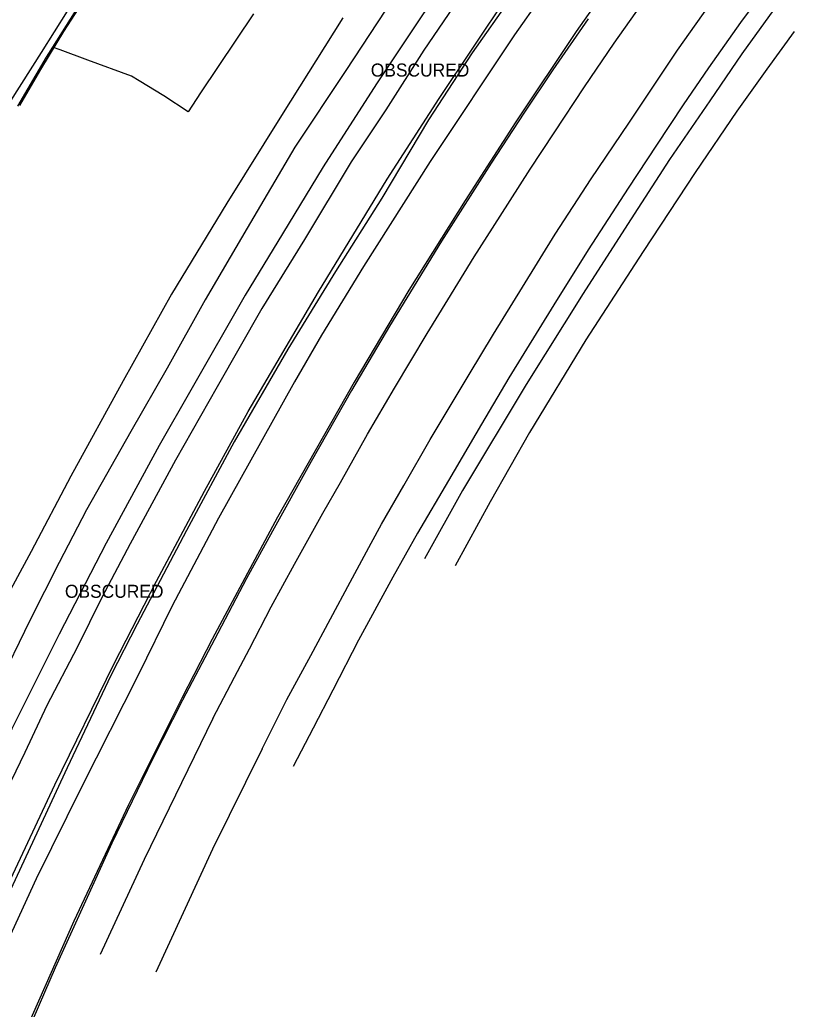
# Model space of a CAD drawing. Extents: x 368532 to 392481, y 10654822 to 10676899.
# Drawn here: x 390312.9 to 390610.7, y 10657916.4 to 10658296.5 of the extents above; entities that cross this region are included whole.
import ezdxf

# ---------------------------------------------------------------- set-up
doc = ezdxf.new("R2010")
doc.units = 0
for name, color, linetype in [('p_drainage conc drain', 7, 'Continuous'), ('p_drainage water', 7, 'Continuous'), ('p_dtm obscured area', 7, 'Continuous'), ('p_railroad rr control', 7, 'Continuous'), ('p_road - paved curb', 7, 'Continuous'), ('p_road bridge end', 7, 'Continuous'), ('p_road dirt road', 7, 'Continuous'), ('p_road guard rails', 7, 'Continuous'), ('p_road paint stripe', 7, 'Continuous'), ('p_structure fence', 7, 'Continuous')]:
    doc.layers.add(name, color=color, linetype=linetype)

msp = doc.modelspace()

# ---------------------------------------------------------------- linework, layer by layer
at = {"layer": 'p_drainage conc drain'}
for p, q in [((390597.53, 10658305.62), (390590.05, 10658295.44)), ((390531.49, 10658296.97), (390517.92, 10658277.37)), ((390590.05, 10658295.44), (390577.74, 10658278.03)), ((390577.74, 10658278.03), (390567.97, 10658263.82)), ((390517.92, 10658277.37), (390506.76, 10658260.62)), ((390567.97, 10658263.82), (390557.79, 10658248.31)), ((390506.76, 10658260.62), (390494.23, 10658241.46)), ((390557.79, 10658248.31), (390546.79, 10658231.88)), ((390494.23, 10658241.46), (390475.14, 10658211.51)), ((390546.79, 10658231.88), (390531.45, 10658208.2)), ((390475.14, 10658211.51), (390455.13, 10658178.88)), ((390531.45, 10658208.2), (390518.3, 10658187.05)), ((390518.3, 10658187.05), (390500.95, 10658159.01)), ((390455.13, 10658178.88), (390440.43, 10658154.12)), ((390500.95, 10658159.01), (390490.52, 10658141.18)), ((390440.43, 10658154.12), (390425.02, 10658126.83)), ((390490.52, 10658141.18), (390477.72, 10658119.49)), ((390425.02, 10658126.83), (390410.11, 10658100.08)), ((390477.72, 10658119.49), (390465.8, 10658099.26)), ((390410.11, 10658100.08), (390400.14, 10658081.92)), ((390465.8, 10658099.26), (390456.31, 10658082.32)), ((390400.14, 10658081.92), (390389.04, 10658060.87)), ((390456.31, 10658082.32), (390443.2, 10658058.12)), ((390389.04, 10658060.87), (390375.45, 10658035.05)), ((390443.2, 10658058.12), (390433.34, 10658038.89)), ((390433.34, 10658038.89), (390425.69, 10658024.3)), ((390375.45, 10658035.05), (390364.01, 10658012.47)), ((390425.69, 10658024.3), (390418.02, 10658009.59)), ((390364.01, 10658012.47), (390348.34, 10657980.11)), ((390348.34, 10657980.11), (390337.54, 10657956.42)), ((390337.54, 10657956.42), (390326.59, 10657932.3)), ((390326.59, 10657932.3), (390313, 10657901.2))]:
    msp.add_line(p, q, dxfattribs=at)
at = {"layer": 'p_drainage water'}
for p, q in [((390565.87, 10658284.81), (390582.6, 10658308.58)), ((390541.52, 10658287.54), (390554.76, 10658306.43)), ((390530.02, 10658270.75), (390541.52, 10658287.54)), ((390547.06, 10658256.86), (390565.87, 10658284.81)), ((390518.41, 10658253.12), (390530.02, 10658270.75)), ((390532.61, 10658235.43), (390547.06, 10658256.86)), ((390509.18, 10658239.12), (390518.41, 10658253.12)), ((390497.6, 10658221.03), (390509.18, 10658239.12)), ((390518.83, 10658214.11), (390532.61, 10658235.43)), ((390487.65, 10658205.44), (390497.6, 10658221.03)), ((390506.2, 10658193.8), (390518.83, 10658214.11)), ((390477.47, 10658188.95), (390487.65, 10658205.44)), ((390495.03, 10658175.73), (390506.2, 10658193.8)), ((390469.55, 10658176.02), (390477.47, 10658188.95)), ((390456.98, 10658154.96), (390469.55, 10658176.02)), ((390485.68, 10658160.27), (390495.03, 10658175.73)), ((390470.7, 10658135.21), (390485.68, 10658160.27)), ((390446.64, 10658137.31), (390456.98, 10658154.96)), ((390436.19, 10658118.73), (390446.64, 10658137.31)), ((390460.61, 10658117.6), (390470.7, 10658135.21)), ((390429.43, 10658107.02), (390436.19, 10658118.73)), ((390452, 10658102.8), (390460.61, 10658117.6)), ((390418.56, 10658087.37), (390429.43, 10658107.02)), ((390448.1, 10658095.45), (390452, 10658102.8)), ((390440.02, 10658080.46), (390448.1, 10658095.45)), ((390409.65, 10658070.94), (390418.56, 10658087.37)), ((390424.78, 10658052.28), (390440.02, 10658080.46)), ((390401.23, 10658054.78), (390409.65, 10658070.94)), ((390395.53, 10658043.92), (390401.23, 10658054.78)), ((390415.67, 10658035.38), (390424.78, 10658052.28)), ((390387.21, 10658028.12), (390395.53, 10658043.92)), ((390406.17, 10658016.4), (390415.67, 10658035.38)), ((390387.21, 10658028.12), (390360.75, 10657973.88)), ((390406.17, 10658016.4), (390386.99, 10657977.87)), ((390386.99, 10657977.87), (390365.24, 10657930.6)), ((390360.75, 10657973.88), (390343.78, 10657937.4))]:
    msp.add_line(p, q, dxfattribs=at)
at = {"layer": 'p_dtm obscured area'}
for points in [[(390535.27, 10658379.84), (390522.78, 10658362.84), (390509.74, 10658344.96), (390501.3, 10658332.74), (390481.47, 10658304.29), (390468.24, 10658284.82), (390453.71, 10658261.93), (390440.34, 10658241.91), (390422.37, 10658212.15), (390405.99, 10658185.66), (390388.82, 10658155.54), (390372.78, 10658127.28), (390355.37, 10658095.22), (390344.51, 10658074.54), (390335.04, 10658055.37)], [(390349.16, 10658049), (390365.52, 10658080.83), (390383.91, 10658115.41), (390400.77, 10658146.05), (390427.77, 10658192.05), (390454.17, 10658235.33), (390474.13, 10658266.29), (390500.59, 10658305.85), (390527.23, 10658343.58), (390547.92, 10658371.55)], [(390335.04, 10658055.37), (390323.33, 10658033.04), (390314.88, 10658015.01), (390297.34, 10657978.85), (390289.36, 10657961.36), (390272.48, 10657923.77), (390267.23, 10657911.07), (390250.13, 10657868.84), (390236.26, 10657833), (390228.67, 10657811.8), (390213.91, 10657771.04), (390201.99, 10657737.7), (390190.07, 10657702.99), (390181.97, 10657680.51), (390170.15, 10657644.73), (390160.86, 10657615.88)], [(390179.36, 10657614.1), (390183.34, 10657627.75), (390199.58, 10657676.48), (390204.22, 10657690.53), (390219.44, 10657736.34), (390222.57, 10657741.21), (390236.47, 10657780.89), (390252.91, 10657825.91), (390251.16, 10657832.62), (390261.38, 10657859.52), (390268.06, 10657869.44), (390287.84, 10657917.25), (390308.47, 10657964.33), (390326.35, 10658002.53), (390349.16, 10658049)]]:
    msp.add_lwpolyline(points, dxfattribs=at)
at = {"layer": 'p_railroad rr control'}
for points in [[(390528.3, 10658383.61), (390507.8, 10658355.68), (390490.33, 10658331.48), (390467.56, 10658298), (390450.15, 10658271.91), (390429.64, 10658239.98), (390413.91, 10658214.32), (390399.57, 10658190.75), (390378.73, 10658154.27), (390366.53, 10658132.98), (390346.14, 10658095.43), (390328.06, 10658060.52)], [(390328.06, 10658060.52), (390309.85, 10658024.07), (390296.14, 10657995.38), (390272.99, 10657944.25), (390252.14, 10657896.78), (390226.46, 10657831.58), (390203.77, 10657768.3), (390184.07, 10657709.61), (390167.03, 10657657.84), (390154.98, 10657622.09)]]:
    msp.add_lwpolyline(points, dxfattribs=at)
at = {"layer": 'p_road - paved curb'}
for p, q in [((390335.98, 10658302.71), (390325.5, 10658286.06)), ((390325.5, 10658286.06), (390323.03, 10658282.12)), ((390323.03, 10658282.12), (390312.07, 10658263.36))]:
    msp.add_line(p, q, dxfattribs=at)
at = {"layer": 'p_road bridge end'}
for p, q in [((390402.77, 10658298.8), (390382.41, 10658268.53)), ((390328.42, 10658284.99), (390325.5, 10658286.06)), ((390339.15, 10658281.09), (390328.42, 10658284.99)), ((390355.86, 10658274.89), (390339.15, 10658281.09)), ((390358.78, 10658273.12), (390355.86, 10658274.89)), ((390368.37, 10658267.27), (390358.78, 10658273.12)), ((390377.73, 10658261.23), (390368.37, 10658267.27)), ((390382.41, 10658268.53), (390377.73, 10658261.23))]:
    msp.add_line(p, q, dxfattribs=at)
at = {"layer": 'p_road dirt road'}
for p, q in [((390529.19, 10658327.97), (390503.13, 10658290.74)), ((390507.02, 10658312.51), (390486.91, 10658283.85)), ((390608.66, 10658308.68), (390590.58, 10658283.47)), ((390437.12, 10658297.24), (390413.62, 10658259.72)), ((390453.55, 10658300.25), (390438.3, 10658277.02)), ((390503.13, 10658290.74), (390470.77, 10658242.1)), ((390610.69, 10658291.98), (390600.12, 10658277.51)), ((390486.91, 10658283.85), (390470.13, 10658258.14)), ((390590.58, 10658283.47), (390578.31, 10658265.42)), ((390600.12, 10658277.51), (390588.66, 10658261.49)), ((390438.3, 10658277.02), (390418.71, 10658247.64)), ((390578.31, 10658265.42), (390562.73, 10658242.84)), ((390413.62, 10658259.72), (390392.5, 10658226.14)), ((390588.66, 10658261.49), (390572.62, 10658237.82)), ((390470.13, 10658258.14), (390452.18, 10658227.97)), ((390418.71, 10658247.64), (390400.42, 10658216.48)), ((390470.77, 10658242.1), (390445.08, 10658201.8)), ((390562.73, 10658242.84), (390546.65, 10658217.89)), ((390572.62, 10658237.82), (390552.66, 10658207.47)), ((390392.5, 10658226.14), (390371.33, 10658191.08)), ((390452.18, 10658227.97), (390434.26, 10658199.78)), ((390546.65, 10658217.89), (390529.52, 10658191.4)), ((390400.42, 10658216.48), (390384.21, 10658188.93)), ((390552.66, 10658207.47), (390530.58, 10658173.59)), ((390445.08, 10658201.8), (390428.9, 10658175.34)), ((390434.26, 10658199.78), (390416.03, 10658169.93)), ((390371.33, 10658191.08), (390352.73, 10658157.82)), ((390529.52, 10658191.4), (390507.64, 10658156.43)), ((390384.21, 10658188.93), (390369.54, 10658162.73)), ((390428.9, 10658175.34), (390418.62, 10658157.39)), ((390530.58, 10658173.59), (390508.96, 10658137.91)), ((390416.03, 10658169.93), (390395.4, 10658134.37)), ((390369.54, 10658162.73), (390355.65, 10658138.4)), ((390352.73, 10658157.82), (390332.62, 10658121.19)), ((390418.62, 10658157.39), (390389.34, 10658105.06)), ((390507.64, 10658156.43), (390483.13, 10658115.65)), ((390355.65, 10658138.4), (390338.65, 10658108.27)), ((390508.96, 10658137.91), (390493.77, 10658111.31)), ((390395.4, 10658134.37), (390377, 10658100.26)), ((390332.62, 10658121.19), (390317.32, 10658092.28)), ((390483.13, 10658115.65), (390468.6, 10658089.37)), ((390493.77, 10658111.31), (390480.33, 10658086.74)), ((390338.65, 10658108.27), (390328.07, 10658087.98)), ((390389.34, 10658105.06), (390371.53, 10658071.37)), ((390377, 10658100.26), (390358.05, 10658064.36)), ((390317.32, 10658092.28), (390304.93, 10658069.49)), ((390328.07, 10658087.98), (390316.82, 10658065.67)), ((390371.53, 10658071.37), (390358.37, 10658044.44)), ((390316.82, 10658065.67), (390297.35, 10658025.99)), ((390358.05, 10658064.36), (390347.99, 10658044.56)), ((390347.99, 10658044.56), (390331.13, 10658009.07)), ((390358.37, 10658044.44), (390336.89, 10658002.24)), ((390331.13, 10658009.07), (390308.56, 10657960.6)), ((390336.89, 10658002.24), (390319.2, 10657966.46)), ((390319.2, 10657966.46), (390302.28, 10657929.6))]:
    msp.add_line(p, q, dxfattribs=at)
at = {"layer": 'p_road guard rails'}
for p, q in [((390339.09, 10658306.58), (390329.72, 10658292.03)), ((390329.72, 10658292.03), (390320.85, 10658277.49)), ((390320.85, 10658277.49), (390312.87, 10658263.65))]:
    msp.add_line(p, q, dxfattribs=at)
at = {"layer": 'p_road paint stripe'}
for p, q in [((390331.2, 10658299.84), (390321.11, 10658283.97)), ((390321.11, 10658283.97), (390309.4, 10658265.37))]:
    msp.add_line(p, q, dxfattribs=at)
at = {"layer": 'p_structure fence'}
for p, q in [((390551.49, 10658327.19), (390526.87, 10658292.07)), ((390526.87, 10658292.07), (390503.66, 10658257.38)), ((390503.66, 10658257.38), (390484.22, 10658227.08)), ((390484.22, 10658227.08), (390462.49, 10658192.67)), ((390462.49, 10658192.67), (390441.46, 10658157.36)), ((390441.46, 10658157.36), (390412.04, 10658105.43)), ((390412.04, 10658105.43), (390386.86, 10658058.55)), ((390386.86, 10658058.55), (390375.25, 10658035.89)), ((390375.25, 10658035.89), (390354.7, 10657994.83)), ((390354.7, 10657994.83), (390333.69, 10657950.14)), ((390333.69, 10657950.14), (390315.8, 10657909.57))]:
    msp.add_line(p, q, dxfattribs=at)

# ---------------------------------------------------------------- texts
at = {"layer": 'p_dtm obscured area'}
for p in [(390446.03, 10658274.73), (390328.44, 10658074.44)]:
    msp.add_text(' OBSCURED', height=5, dxfattribs=at).set_placement(p)

doc.saveas('drawing.dxf')
